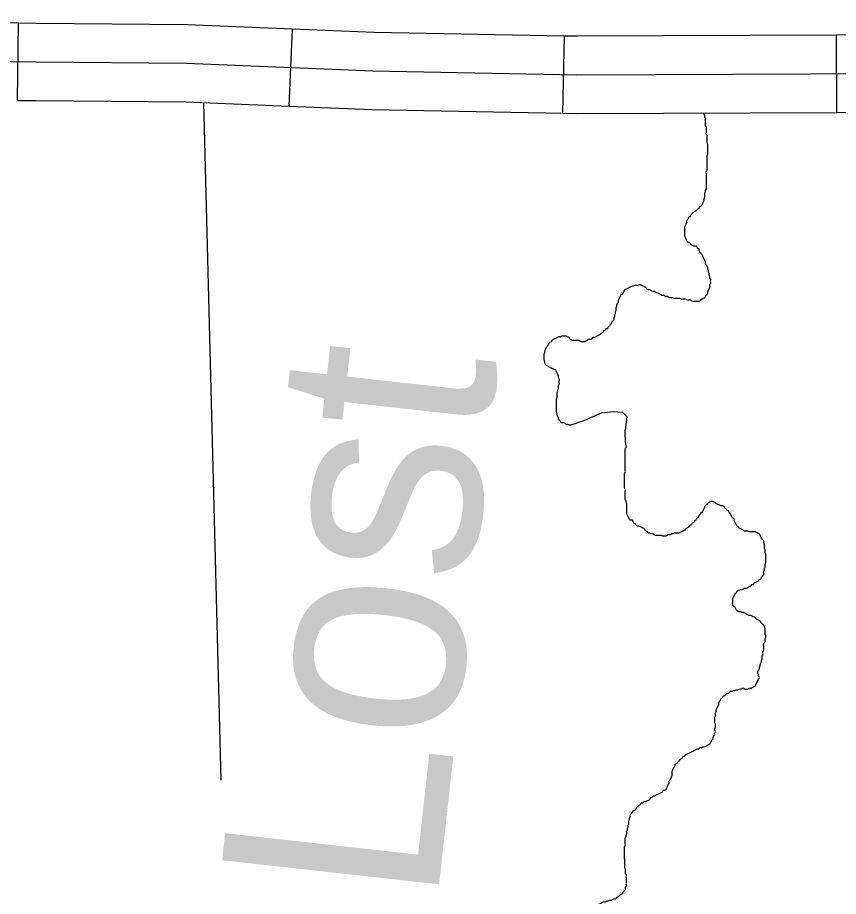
# Model space of a CAD drawing. Extents: x 813775 to 1157140, y 1757555 to 1979907.
# Drawn here: x 1031029 to 1034206, y 1868983 to 1872384 of the extents above; entities that cross this region are included whole.
import ezdxf

# ---------------------------------------------------------------- set-up
doc = ezdxf.new("R2010")
doc.units = 0
for name, color, linetype in [('Level 32', 7, 'Continuous'), ('Level 35', 7, 'Continuous'), ('Level 5', 7, 'Continuous')]:
    doc.layers.add(name, color=color, linetype=linetype)

msp = doc.modelspace()

# ---------------------------------------------------------------- linework, layer by layer
at = {"layer": 'Level 32'}
for p, q in [((1031029.4, 1872063.4), (1031033.4, 1872363.3)), ((1032080.8, 1872041), (1032093.2, 1872340.7)), ((1033139.8, 1872014), (1033145.4, 1872313.9)), ((1034199.2, 1872017.1), (1034198, 1872317.1))]:
    msp.add_line(p, q, dxfattribs=at)
for points in [[(1021529, 1872384), (1022155.9, 1872364.2), (1024192.5, 1872319.7), (1026709.8, 1872280.2), (1029365.4, 1872235.7), (1031101, 1872212.4)], [(1029977.5, 1872377.5), (1031033.4, 1872363.3)], [(1031033.4, 1872363.3), (1031102.7, 1872362.4), (1031687.2, 1872357.4), (1032093.2, 1872340.7)], [(1032093.2, 1872340.7), (1032408.6, 1872327.8), (1033145.4, 1872313.9)], [(1033145.4, 1872313.9), (1033195, 1872313), (1034198, 1872317.1)], [(1034198, 1872317.1), (1034400.1, 1872317.9), (1035086.5, 1872298.2), (1035254.3, 1872298.2)], [(1031101, 1872212.4), (1031683.5, 1872207.5), (1032404.1, 1872177.8), (1033193.9, 1872163), (1034398.3, 1872167.9), (1035084.4, 1872148.2), (1035533.5, 1872148.2), (1035854.4, 1872167.9), (1036229.5, 1872182.8), (1036534.1, 1872192.6)], [(1031029.4, 1872063.4), (1031099.4, 1872062.4), (1031679.8, 1872057.5), (1032080.8, 1872041)], [(1032080.8, 1872041), (1032399.6, 1872027.9), (1033139.8, 1872014)], [(1033139.8, 1872014), (1033192.8, 1872013), (1034199.2, 1872017.1)], [(1034199.2, 1872017.1), (1034396.4, 1872017.9), (1035082.2, 1871998.2), (1035254.3, 1871998.2)]]:
    msp.add_lwpolyline(points, dxfattribs=at)
at = {"layer": 'Level 35'}
msp.add_lwpolyline([(1033171.6, 1870808), (1033224.7, 1870826.3), (1033288.8, 1870854.2), (1033333.5, 1870859.8), (1033369.7, 1870857), (1033386.5, 1870840.2), (1033380.9, 1870787.2)], dxfattribs=at)
for points in [[(1033684.3, 1872012.3), (1033684.9, 1872010.9), (1033687.7, 1872005.4), (1033687.7, 1871999.8), (1033690.5, 1871994.2), (1033690.5, 1871988.6), (1033690.5, 1871983), (1033690.5, 1871977.5), (1033690.5, 1871971.9), (1033690.5, 1871966.3), (1033693.3, 1871960.7), (1033693.3, 1871955.1), (1033693.3, 1871949.5), (1033693.3, 1871944), (1033693.3, 1871938.4), (1033693.3, 1871932.8), (1033696.1, 1871927.2), (1033696.1, 1871921.6), (1033696.1, 1871916.1), (1033696.1, 1871910.5), (1033696.1, 1871904.9), (1033696.1, 1871899.3), (1033698.9, 1871893.7), (1033698.9, 1871888.1), (1033698.9, 1871882.6), (1033698.9, 1871877), (1033698.9, 1871871.4), (1033698.9, 1871865.8), (1033698.9, 1871860.2), (1033698.9, 1871854.7), (1033696.1, 1871849.1), (1033696.1, 1871843.5), (1033696.1, 1871837.9), (1033696.1, 1871832.3), (1033696.1, 1871826.8), (1033696.1, 1871821.2), (1033696.1, 1871815.6), (1033696.1, 1871810), (1033696.1, 1871804.4), (1033696.1, 1871798.8), (1033696.1, 1871793.3), (1033693.3, 1871787.7), (1033693.3, 1871782.1), (1033693.3, 1871776.5), (1033693.3, 1871770.9), (1033693.3, 1871765.4), (1033693.3, 1871759.8), (1033693.3, 1871754.2), (1033693.3, 1871748.6), (1033693.3, 1871743), (1033693.3, 1871737.4), (1033693.3, 1871731.9), (1033693.3, 1871726.3), (1033693.3, 1871720.7), (1033690.5, 1871715.1), (1033690.5, 1871709.5), (1033687.7, 1871704), (1033687.7, 1871698.4), (1033687.7, 1871692.8), (1033687.7, 1871687.2), (1033684.9, 1871681.6), (1033684.9, 1871676.1), (1033682.2, 1871670.5), (1033679.4, 1871664.9), (1033676.6, 1871659.3), (1033673.8, 1871653.7), (1033668.2, 1871650.9), (1033665.4, 1871645.4), (1033659.8, 1871642.6), (1033657, 1871637), (1033651.5, 1871634.2), (1033645.9, 1871631.4), (1033640.3, 1871625.8), (1033634.7, 1871620.2), (1033631.9, 1871614.7), (1033626.4, 1871611.9), (1033623.6, 1871606.3), (1033620.8, 1871600.7), (1033618, 1871595.1), (1033618, 1871589.5), (1033615.2, 1871584), (1033612.4, 1871578.4), (1033609.6, 1871572.8)], [(1033609.6, 1871572.8), (1033609.6, 1871567.2), (1033609.6, 1871561.6), (1033609.6, 1871556), (1033609.6, 1871550.5), (1033609.6, 1871544.9), (1033609.6, 1871539.3), (1033612.4, 1871533.7), (1033615.2, 1871528.1), (1033618, 1871522.6), (1033620.8, 1871517), (1033626.4, 1871514.2), (1033631.9, 1871511.4), (1033634.7, 1871505.8), (1033640.3, 1871503), (1033645.9, 1871500.2), (1033651.5, 1871500.2), (1033657, 1871497.4), (1033659.8, 1871491.9), (1033665.4, 1871489.1), (1033665.4, 1871483.5), (1033668.2, 1871477.9), (1033673.8, 1871472.3), (1033676.6, 1871466.7), (1033679.4, 1871461.2), (1033682.2, 1871455.6), (1033684.9, 1871450), (1033687.7, 1871444.4), (1033690.5, 1871438.8), (1033690.5, 1871433.3), (1033693.3, 1871427.7), (1033696.1, 1871422.1), (1033698.9, 1871416.5), (1033698.9, 1871410.9), (1033701.7, 1871405.3), (1033701.7, 1871399.8), (1033704.5, 1871394.2), (1033704.5, 1871388.6), (1033707.3, 1871383), (1033707.3, 1871377.4), (1033710, 1871371.9), (1033710, 1871366.3), (1033710, 1871360.7), (1033710, 1871355.1), (1033707.3, 1871349.5), (1033707.3, 1871344), (1033707.3, 1871338.4), (1033704.5, 1871332.8), (1033701.7, 1871327.2), (1033698.9, 1871321.6), (1033698.9, 1871316), (1033696.1, 1871310.5), (1033690.5, 1871304.9), (1033687.7, 1871299.3), (1033682.2, 1871296.5), (1033676.6, 1871293.7), (1033671, 1871288.1), (1033665.4, 1871285.3), (1033659.8, 1871285.3), (1033654.3, 1871285.3), (1033648.7, 1871285.3), (1033643.1, 1871285.3), (1033637.5, 1871288.1), (1033631.9, 1871290.9), (1033626.4, 1871290.9), (1033620.8, 1871290.9), (1033615.2, 1871293.7), (1033609.6, 1871293.7), (1033604.1, 1871293.7), (1033598.5, 1871293.7), (1033592.9, 1871296.5), (1033587.3, 1871296.5), (1033581.7, 1871296.5), (1033576.2, 1871296.5), (1033570.6, 1871296.5), (1033565, 1871299.3), (1033559.4, 1871299.3), (1033553.8, 1871299.3), (1033548.3, 1871302.1), (1033542.7, 1871304.9), (1033537.1, 1871304.9), (1033531.5, 1871307.7), (1033525.9, 1871307.7), (1033520.4, 1871310.5), (1033514.8, 1871313.3), (1033509.2, 1871316), (1033503.6, 1871318.8), (1033498.1, 1871321.6), (1033492.5, 1871324.4), (1033486.9, 1871324.4), (1033481.3, 1871327.2)], [(1033481.3, 1871327.2), (1033475.7, 1871330), (1033470.2, 1871330), (1033464.6, 1871332.8), (1033461.8, 1871338.4), (1033456.2, 1871341.2), (1033450.6, 1871344), (1033445.1, 1871346.7), (1033439.5, 1871349.5), (1033433.9, 1871349.5), (1033428.3, 1871346.7), (1033422.7, 1871346.7), (1033417.2, 1871346.7), (1033411.6, 1871344), (1033406, 1871344), (1033400.4, 1871341.2), (1033394.8, 1871338.4), (1033389.3, 1871335.6), (1033383.7, 1871332.8), (1033378.1, 1871330), (1033375.3, 1871324.4), (1033372.5, 1871318.8), (1033369.7, 1871313.3), (1033364.2, 1871310.5), (1033361.4, 1871304.9), (1033358.6, 1871299.3), (1033355.8, 1871293.7), (1033353, 1871288.1), (1033353, 1871282.6), (1033350.2, 1871277), (1033347.4, 1871271.4), (1033347.4, 1871265.8), (1033344.6, 1871260.2), (1033344.6, 1871254.6), (1033344.6, 1871249.1), (1033341.8, 1871243.5), (1033341.8, 1871237.9), (1033339.1, 1871232.3), (1033339.1, 1871226.7), (1033336.3, 1871221.2), (1033336.3, 1871215.6), (1033333.5, 1871210), (1033327.9, 1871204.4), (1033327.9, 1871198.8), (1033322.3, 1871196), (1033319.5, 1871190.5), (1033314, 1871184.9), (1033311.2, 1871179.3), (1033305.6, 1871179.3), (1033302.8, 1871173.7), (1033297.2, 1871170.9), (1033294.4, 1871165.3), (1033288.8, 1871162.6), (1033283.3, 1871157), (1033277.7, 1871154.2), (1033272.1, 1871151.4), (1033266.5, 1871148.6), (1033261, 1871145.8), (1033255.4, 1871145.8), (1033249.8, 1871140.2), (1033244.2, 1871137.4), (1033238.6, 1871137.4), (1033233.1, 1871134.6), (1033227.5, 1871131.9), (1033221.9, 1871129.1), (1033216.3, 1871129.1), (1033210.7, 1871129.1), (1033205.2, 1871131.9), (1033199.6, 1871134.6), (1033194, 1871134.6), (1033188.4, 1871134.6), (1033182.8, 1871134.6), (1033177.3, 1871134.6), (1033171.7, 1871137.4), (1033166.1, 1871140.2), (1033163.3, 1871145.8), (1033157.7, 1871148.6), (1033152.2, 1871151.4), (1033146.6, 1871151.4), (1033141, 1871151.4), (1033135.4, 1871151.4), (1033129.8, 1871148.6), (1033124.3, 1871148.6), (1033118.7, 1871145.8), (1033113.1, 1871143), (1033107.5, 1871140.2), (1033102, 1871137.4), (1033096.4, 1871134.6), (1033093.6, 1871129.1), (1033088, 1871126.3), (1033085.2, 1871120.7)], [(1033085.2, 1871120.7), (1033079.6, 1871115.1), (1033076.9, 1871109.5), (1033074.1, 1871103.9), (1033071.3, 1871098.4), (1033068.5, 1871092.8), (1033068.5, 1871087.2), (1033065.7, 1871081.6), (1033065.7, 1871076), (1033065.7, 1871070.5), (1033065.7, 1871064.9), (1033065.7, 1871059.3), (1033068.5, 1871053.7), (1033068.5, 1871048.1), (1033071.3, 1871042.5), (1033076.9, 1871037), (1033082.4, 1871034.2), (1033088, 1871031.4), (1033093.6, 1871028.6), (1033099.2, 1871025.8), (1033104.7, 1871023), (1033110.3, 1871020.2), (1033113.1, 1871014.6), (1033115.9, 1871009.1), (1033118.7, 1871003.5), (1033121.5, 1870997.9), (1033121.5, 1870992.3), (1033124.3, 1870986.7), (1033124.3, 1870981.2), (1033124.3, 1870975.6), (1033124.3, 1870970), (1033124.3, 1870964.4), (1033121.5, 1870958.8), (1033121.5, 1870953.2), (1033121.5, 1870947.7), (1033118.7, 1870942.1), (1033118.7, 1870936.5), (1033115.9, 1870930.9), (1033115.9, 1870925.3), (1033115.9, 1870919.8), (1033115.9, 1870914.2), (1033113.1, 1870908.6), (1033113.1, 1870903), (1033113.1, 1870897.4), (1033113.1, 1870891.8), (1033113.1, 1870886.3), (1033113.1, 1870880.7), (1033113.1, 1870875.1), (1033113.1, 1870869.5), (1033113.1, 1870863.9), (1033113.1, 1870858.4), (1033115.9, 1870852.8), (1033115.9, 1870847.2), (1033118.7, 1870841.6), (1033121.5, 1870836), (1033121.5, 1870830.4), (1033127.1, 1870824.9), (1033129.8, 1870819.3), (1033135.4, 1870816.5), (1033141, 1870816.5), (1033146.6, 1870813.7), (1033152.2, 1870810.9), (1033157.7, 1870810.9), (1033163.3, 1870808.1), (1033168.9, 1870808.1), (1033171.6, 1870808)], [(1033531.5, 1870377), (1033525.9, 1870377), (1033520.4, 1870379.7), (1033514.8, 1870379.7), (1033509.2, 1870379.7), (1033503.6, 1870379.7), (1033498.1, 1870379.7), (1033492.5, 1870382.5), (1033486.9, 1870385.3), (1033481.3, 1870385.3), (1033475.7, 1870388.1), (1033470.2, 1870388.1), (1033467.4, 1870393.7), (1033461.8, 1870396.5), (1033456.2, 1870402.1), (1033450.6, 1870407.7), (1033445.1, 1870410.4), (1033439.5, 1870413.2), (1033433.9, 1870416), (1033428.3, 1870416), (1033422.7, 1870418.8), (1033419.9, 1870424.4), (1033414.4, 1870427.2), (1033411.6, 1870432.8), (1033408.8, 1870438.4), (1033403.2, 1870438.4), (1033397.6, 1870441.1), (1033394.8, 1870446.7), (1033392.1, 1870452.3), (1033389.3, 1870457.9), (1033386.5, 1870463.5), (1033386.5, 1870469.1), (1033386.5, 1870474.6), (1033386.5, 1870480.2), (1033386.5, 1870485.8), (1033386.5, 1870491.4), (1033386.5, 1870497), (1033386.5, 1870502.5), (1033383.7, 1870508.1), (1033383.7, 1870513.7), (1033380.9, 1870519.3), (1033380.9, 1870524.9), (1033380.9, 1870530.4), (1033380.9, 1870536), (1033380.9, 1870541.6), (1033380.9, 1870547.2), (1033380.9, 1870552.8), (1033380.9, 1870558.4), (1033378.1, 1870563.9), (1033378.1, 1870569.5), (1033378.1, 1870575.1), (1033378.1, 1870580.7), (1033378.1, 1870586.3), (1033378.1, 1870591.8), (1033378.1, 1870597.4), (1033378.1, 1870603), (1033378.1, 1870608.6), (1033378.1, 1870614.2), (1033378.1, 1870619.8), (1033380.9, 1870625.3), (1033380.9, 1870630.9), (1033380.9, 1870636.5), (1033380.9, 1870642.1), (1033380.9, 1870647.7), (1033380.9, 1870653.2), (1033380.9, 1870658.8), (1033380.9, 1870664.4), (1033380.9, 1870670), (1033380.9, 1870675.6), (1033380.9, 1870681.2), (1033380.9, 1870686.7), (1033380.9, 1870692.3), (1033380.9, 1870697.9), (1033380.9, 1870703.5), (1033380.9, 1870709.1), (1033380.9, 1870714.6), (1033383.7, 1870720.2), (1033383.7, 1870725.8), (1033380.9, 1870787.2)], [(1033922, 1870312.8), (1033922, 1870318.4), (1033922, 1870323.9), (1033919.3, 1870329.5), (1033919.3, 1870335.1), (1033919.3, 1870340.7), (1033919.3, 1870346.3), (1033916.5, 1870351.8), (1033916.5, 1870357.4), (1033913.7, 1870363), (1033908.1, 1870368.6), (1033905.3, 1870374.2), (1033902.5, 1870379.7), (1033899.7, 1870385.3), (1033894.1, 1870388.1), (1033888.6, 1870390.9), (1033883, 1870393.7), (1033877.4, 1870393.7), (1033871.8, 1870393.7), (1033866.3, 1870393.7), (1033860.7, 1870393.7), (1033855.1, 1870396.5), (1033849.5, 1870396.5), (1033843.9, 1870396.5), (1033838.4, 1870399.3), (1033832.8, 1870402.1), (1033827.2, 1870404.9), (1033821.6, 1870407.7), (1033818.8, 1870413.2), (1033813.3, 1870416), (1033810.5, 1870421.6), (1033807.7, 1870427.2), (1033804.9, 1870432.8), (1033802.1, 1870438.4), (1033802.1, 1870443.9), (1033796.5, 1870446.7), (1033793.7, 1870452.3), (1033790.9, 1870457.9), (1033788.2, 1870463.5), (1033782.6, 1870469.1), (1033779.8, 1870474.6), (1033774.2, 1870477.4), (1033771.4, 1870483), (1033765.8, 1870485.8), (1033763, 1870491.4), (1033757.5, 1870494.2), (1033751.9, 1870494.2), (1033746.3, 1870497), (1033740.7, 1870499.8), (1033735.2, 1870502.5), (1033729.6, 1870505.3), (1033724, 1870508.1), (1033718.4, 1870510.9), (1033712.8, 1870510.9), (1033707.3, 1870508.1), (1033701.7, 1870505.3), (1033696.1, 1870499.8), (1033690.5, 1870494.2), (1033687.7, 1870488.6), (1033684.9, 1870483), (1033682.2, 1870477.4), (1033679.4, 1870471.8), (1033673.8, 1870466.3), (1033671, 1870460.7), (1033665.4, 1870455.1), (1033662.6, 1870449.5), (1033657, 1870443.9), (1033654.3, 1870438.4), (1033648.7, 1870435.6), (1033645.9, 1870430), (1033640.3, 1870427.2), (1033637.5, 1870421.6), (1033631.9, 1870418.8), (1033626.4, 1870413.2), (1033620.8, 1870407.7), (1033615.2, 1870404.9), (1033609.6, 1870399.3), (1033604.1, 1870396.5), (1033598.5, 1870393.7), (1033592.9, 1870390.9), (1033587.3, 1870388.1), (1033581.7, 1870388.1), (1033576.2, 1870388.1), (1033570.6, 1870388.1), (1033565, 1870385.3), (1033559.4, 1870385.3), (1033553.8, 1870382.5), (1033548.3, 1870382.5), (1033542.7, 1870379.7), (1033537.1, 1870377), (1033531.5, 1870377)], [(1033910.9, 1869913.7), (1033913.7, 1869919.3), (1033913.7, 1869924.9), (1033913.7, 1869930.4), (1033916.5, 1869936), (1033916.5, 1869941.6), (1033916.5, 1869947.2), (1033916.5, 1869952.8), (1033916.5, 1869958.3), (1033919.3, 1869963.9), (1033922, 1869969.5), (1033922, 1869975.1), (1033922, 1869980.7), (1033924.8, 1869986.3), (1033924.8, 1869991.8), (1033922, 1869997.4), (1033922, 1870003), (1033922, 1870008.6), (1033922, 1870014.2), (1033922, 1870019.7), (1033919.3, 1870025.3), (1033916.5, 1870030.9), (1033913.7, 1870036.5), (1033908.1, 1870039.3), (1033905.3, 1870044.9), (1033899.7, 1870050.4), (1033894.1, 1870053.2), (1033888.6, 1870056), (1033883, 1870061.6), (1033877.4, 1870064.4), (1033871.8, 1870067.2), (1033866.3, 1870070), (1033860.7, 1870070), (1033855.1, 1870072.8), (1033849.5, 1870075.6), (1033843.9, 1870078.3), (1033838.4, 1870081.1), (1033832.8, 1870081.1), (1033827.2, 1870083.9), (1033821.6, 1870083.9), (1033816, 1870086.7), (1033810.5, 1870092.3), (1033807.7, 1870097.9), (1033804.9, 1870103.5), (1033799.3, 1870106.3), (1033796.5, 1870111.8), (1033796.5, 1870117.4), (1033796.5, 1870123), (1033796.5, 1870128.6), (1033796.5, 1870134.2), (1033799.3, 1870139.7), (1033802.1, 1870145.3), (1033804.9, 1870150.9), (1033807.7, 1870156.5), (1033813.3, 1870162.1), (1033816, 1870167.7), (1033821.6, 1870167.7), (1033827.2, 1870170.4), (1033832.8, 1870170.4), (1033838.4, 1870173.2), (1033843.9, 1870176), (1033849.5, 1870176), (1033855.1, 1870178.8), (1033860.7, 1870181.6), (1033866.3, 1870184.4), (1033871.8, 1870190), (1033877.4, 1870190), (1033880.2, 1870195.6), (1033885.8, 1870198.3), (1033891.4, 1870201.1), (1033896.9, 1870203.9), (1033899.7, 1870209.5), (1033905.3, 1870212.3), (1033908.1, 1870217.9), (1033913.7, 1870223.5), (1033916.5, 1870229), (1033916.5, 1870234.6), (1033916.5, 1870240.2), (1033919.3, 1870245.8), (1033919.3, 1870251.4), (1033922, 1870257), (1033922, 1870262.5), (1033922, 1870268.1), (1033924.8, 1870273.7), (1033924.8, 1870279.3), (1033924.8, 1870284.9), (1033924.8, 1870290.4), (1033924.8, 1870296), (1033924.8, 1870301.6), (1033924.8, 1870307.2), (1033922, 1870312.8)], [(1033631.9, 1869539.7), (1033637.5, 1869542.5), (1033643.1, 1869545.3), (1033648.7, 1869548.1), (1033654.3, 1869550.9), (1033659.8, 1869553.7), (1033665.4, 1869553.7), (1033671, 1869559.3), (1033676.6, 1869559.3), (1033682.2, 1869562.1), (1033687.7, 1869562.1), (1033693.3, 1869564.8), (1033698.9, 1869567.6), (1033704.5, 1869570.4), (1033710, 1869576), (1033712.8, 1869581.6), (1033715.6, 1869587.2), (1033721.2, 1869592.8), (1033721.2, 1869598.3), (1033724, 1869603.9), (1033726.8, 1869609.5), (1033726.8, 1869615.1), (1033729.6, 1869620.7), (1033726.8, 1869626.2), (1033726.8, 1869631.8), (1033729.6, 1869637.4), (1033729.6, 1869643), (1033729.6, 1869648.6), (1033726.8, 1869654.1), (1033726.8, 1869659.7), (1033726.8, 1869665.3), (1033726.8, 1869670.9), (1033726.8, 1869676.5), (1033729.6, 1869682.1), (1033729.6, 1869687.6), (1033729.6, 1869693.2), (1033732.4, 1869698.8), (1033732.4, 1869704.4), (1033735.2, 1869710), (1033737.9, 1869715.5), (1033740.7, 1869721.1), (1033743.5, 1869726.7), (1033743.5, 1869732.3), (1033746.3, 1869737.9), (1033749.1, 1869743.5), (1033751.9, 1869749), (1033757.5, 1869751.8), (1033760.3, 1869757.4), (1033765.8, 1869760.2), (1033771.4, 1869765.8), (1033777, 1869768.6), (1033782.6, 1869771.4), (1033788.2, 1869776.9), (1033793.7, 1869776.9), (1033799.3, 1869779.7), (1033804.9, 1869779.7), (1033810.5, 1869782.5), (1033816, 1869782.5), (1033821.6, 1869785.3), (1033827.2, 1869785.3), (1033832.8, 1869788.1), (1033838.4, 1869788.1), (1033843.9, 1869785.3), (1033849.5, 1869785.3), (1033855.1, 1869785.3), (1033860.7, 1869788.1), (1033866.3, 1869788.1), (1033871.8, 1869790.9), (1033877.4, 1869793.7), (1033883, 1869796.5), (1033885.8, 1869802.1), (1033888.6, 1869807.6), (1033891.4, 1869813.2), (1033894.1, 1869818.8), (1033896.9, 1869824.4), (1033899.7, 1869830), (1033896.9, 1869835.5), (1033896.9, 1869841.1), (1033894.1, 1869846.7), (1033894.1, 1869852.3), (1033896.9, 1869857.9), (1033899.7, 1869863.5), (1033899.7, 1869869), (1033902.5, 1869874.6), (1033902.5, 1869880.2), (1033905.3, 1869885.8), (1033908.1, 1869891.4), (1033908.1, 1869896.9), (1033910.9, 1869902.5), (1033910.9, 1869908.1), (1033910.9, 1869913.7)], [(1033378.1, 1869126.3), (1033378.1, 1869129.5), (1033378.1, 1869135.1), (1033378.1, 1869140.6), (1033378.1, 1869146.2), (1033378.1, 1869151.8), (1033378.1, 1869157.4), (1033378.1, 1869163), (1033378.1, 1869168.6), (1033378.1, 1869174.1), (1033380.9, 1869179.7), (1033380.9, 1869185.3), (1033380.9, 1869190.9), (1033380.9, 1869196.5), (1033380.9, 1869202), (1033380.9, 1869207.6), (1033383.7, 1869213.2), (1033383.7, 1869218.8), (1033386.5, 1869224.4), (1033386.5, 1869230), (1033386.5, 1869235.5), (1033389.3, 1869241.1), (1033389.3, 1869246.7), (1033392.1, 1869252.3), (1033392.1, 1869257.9), (1033394.8, 1869263.4), (1033394.8, 1869269), (1033394.8, 1869274.6), (1033397.6, 1869280.2), (1033397.6, 1869285.8), (1033400.4, 1869291.3), (1033400.4, 1869296.9), (1033403.2, 1869302.5), (1033408.8, 1869308.1), (1033411.6, 1869313.7), (1033417.2, 1869316.5), (1033422.7, 1869322), (1033425.5, 1869327.6), (1033431.1, 1869330.4), (1033433.9, 1869336), (1033439.5, 1869338.8), (1033442.3, 1869344.4), (1033447.8, 1869344.4), (1033453.4, 1869350), (1033459, 1869350), (1033464.6, 1869352.7), (1033470.2, 1869355.5), (1033475.7, 1869358.3), (1033478.5, 1869363.9), (1033484.1, 1869366.7), (1033489.7, 1869372.3), (1033495.3, 1869372.3), (1033500.8, 1869375.1), (1033506.4, 1869377.9), (1033512, 1869380.7), (1033517.6, 1869383.4), (1033523.2, 1869386.2), (1033525.9, 1869391.8), (1033531.5, 1869394.6), (1033537.1, 1869394.6), (1033539.9, 1869400.2), (1033542.7, 1869405.8), (1033545.5, 1869411.4), (1033548.3, 1869416.9), (1033551.1, 1869422.5), (1033551.1, 1869428.1), (1033553.8, 1869433.7), (1033556.6, 1869439.3), (1033559.4, 1869444.8), (1033562.2, 1869450.4), (1033562.2, 1869456), (1033562.2, 1869461.6), (1033562.2, 1869467.2), (1033565, 1869472.7), (1033567.8, 1869478.3), (1033570.6, 1869483.9), (1033573.4, 1869489.5), (1033576.2, 1869495.1), (1033581.7, 1869497.9), (1033584.5, 1869503.4), (1033590.1, 1869509), (1033595.7, 1869514.6), (1033601.3, 1869517.4), (1033604.1, 1869523), (1033609.6, 1869525.8), (1033615.2, 1869531.4), (1033620.8, 1869534.1), (1033626.4, 1869536.9), (1033631.9, 1869539.7)], [(1033378.1, 1869126.3), (1033378.1, 1869106.1), (1033378.1, 1869100.5), (1033378.1, 1869094.9), (1033380.9, 1869089.3), (1033380.9, 1869083.7), (1033380.9, 1869078.1), (1033380.9, 1869072.6), (1033383.7, 1869067), (1033383.7, 1869061.4), (1033383.7, 1869055.8), (1033383.7, 1869050.2), (1033383.7, 1869044.7), (1033383.7, 1869039.1), (1033383.7, 1869033.5), (1033383.7, 1869027.9), (1033383.7, 1869022.3), (1033380.9, 1869016.7), (1033380.9, 1869011.2), (1033378.1, 1869005.6), (1033372.5, 1869000), (1033369.7, 1868994.4), (1033364.2, 1868988.8), (1033358.6, 1868986), (1033353, 1868980.5), (1033347.4, 1868977.7), (1033341.8, 1868972.1), (1033336.3, 1868972.1), (1033330.7, 1868969.3), (1033325.1, 1868966.5), (1033319.5, 1868966.5), (1033314, 1868963.7), (1033308.4, 1868963.7), (1033302.8, 1868960.9), (1033297.2, 1868960.9), (1033291.6, 1868958.1), (1033286.1, 1868955.4), (1033280.5, 1868952.6), (1033274.9, 1868949.8), (1033269.3, 1868947), (1033263.7, 1868944.2), (1033258.2, 1868941.4), (1033252.6, 1868938.6), (1033247, 1868933), (1033241.4, 1868930.2), (1033238.6, 1868924.7), (1033233.1, 1868921.9), (1033230.3, 1868916.3), (1033227.5, 1868910.7), (1033221.9, 1868905.1), (1033216.3, 1868902.3), (1033210.7, 1868896.7), (1033205.2, 1868894), (1033202.4, 1868888.4), (1033196.8, 1868882.8), (1033191.2, 1868880), (1033185.6, 1868874.4), (1033180.1, 1868871.6), (1033174.5, 1868868.8), (1033168.9, 1868866), (1033163.3, 1868863.3), (1033157.7, 1868863.3), (1033152.2, 1868860.5), (1033146.6, 1868860.5), (1033141, 1868857.7), (1033135.4, 1868857.7), (1033129.8, 1868857.7), (1033124.3, 1868857.7), (1033118.7, 1868860.5), (1033113.1, 1868860.5), (1033107.5, 1868860.5), (1033102, 1868860.5), (1033096.4, 1868860.5), (1033090.8, 1868860.5), (1033085.2, 1868863.3), (1033079.6, 1868866), (1033074.1, 1868866), (1033068.5, 1868868.8), (1033062.9, 1868871.6), (1033057.3, 1868871.6), (1033051.7, 1868871.6), (1033046.2, 1868871.6), (1033040.6, 1868871.6), (1033035, 1868868.8), (1033029.4, 1868868.8), (1033023.9, 1868866), (1033018.3, 1868866), (1033012.7, 1868863.3), (1033007.1, 1868863.3)]]:
    msp.add_spline(points, degree=3, dxfattribs=at)
at = {"layer": 'Level 5'}
msp.add_lwpolyline([(1031748.6, 1872054.7), (1031816.2, 1869432.9)], dxfattribs=at)

# ---------------------------------------------------------------- texts
at = {"layer": 'Level 35'}
msp.add_text('Lost', height=844.8, rotation=83.6657, dxfattribs=at).set_placement((1032650.3, 1868937.2))

doc.saveas('drawing.dxf')
